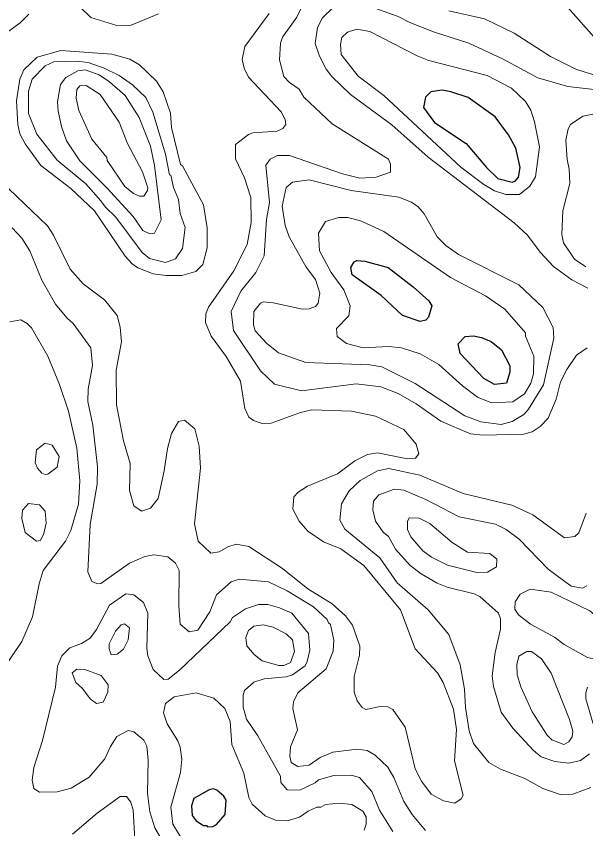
# Model space of a CAD drawing. Extents: x 673.3 to 698.5, y 6984.3 to 7012.3.
# Drawn here: x 676.427 to 677.472, y 6996.277 to 6997.77 of the extents above; entities that cross this region are included whole.
import ezdxf

# ---------------------------------------------------------------- set-up
doc = ezdxf.new("R2010")
doc.units = 0
doc.header["$LTSCALE"] = 0.032
doc.layers.add('1', color=7, linetype='Continuous', lineweight=25)
doc.layers.add('2', color=7, linetype='Continuous', lineweight=13)

msp = doc.modelspace()

# ---------------------------------------------------------------- linework, layer by layer
at = {"layer": '1'}
for points in [[(677.2563, 6997.6209), (677.2241, 6997.6315), (677.2084, 6997.6341), (677.1874, 6997.6315), (677.1776, 6997.6213), (677.1741, 6997.6026), (677.1945, 6997.5752), (677.2525, 6997.5366), (677.2896, 6997.4922), (677.3107, 6997.4721), (677.3371, 6997.4656), (677.3421, 6997.4671), (677.3487, 6997.4746), (677.3513, 6997.4924), (677.3437, 6997.5277), (677.3303, 6997.5524), (677.3056, 6997.5853)], [(677.1355, 6997.2205), (677.0962, 6997.2572), (677.0429, 6997.2952), (677.0404, 6997.3084), (677.047, 6997.319), (677.0519, 6997.3214), (677.0661, 6997.3205), (677.1094, 6997.3083), (677.1553, 6997.2731), (677.1837, 6997.2471), (677.1892, 6997.2381), (677.1835, 6997.2173), (677.1786, 6997.2116), (677.1682, 6997.2091)], [(677.2413, 6997.1507), (677.2374, 6997.1683), (677.2503, 6997.182), (677.266, 6997.1829), (677.2807, 6997.18), (677.2983, 6997.1724), (677.317, 6997.1576), (677.3325, 6997.1281), (677.3325, 6997.1162), (677.3262, 6997.0963), (677.3043, 6997.0935), (677.285, 6997.1045)], [(676.8099, 6996.3034), (676.8121, 6996.33), (676.8074, 6996.3374), (676.795, 6996.3482), (676.7888, 6996.3505), (676.7806, 6996.3491), (676.7525, 6996.3329), (676.7479, 6996.3198), (676.7493, 6996.3017), (676.757, 6996.2919), (676.77, 6996.2835), (676.776, 6996.2831), (676.7778, 6996.2807), (676.7874, 6996.2817), (676.794, 6996.2854)]]:
    msp.add_lwpolyline(points, close=True, dxfattribs=at)
at = {"layer": '2'}
for points in [[(676.6878, 6997.7745), (676.6373, 6997.7539), (676.611, 6997.7531), (676.5635, 6997.7678), (676.5433, 6997.7872)], [(676.9563, 6997.7985), (676.9418, 6997.7683), (676.9152, 6997.7318), (676.9115, 6997.7209), (676.9099, 6997.6904), (676.9178, 6997.6595), (676.9281, 6997.6484), (676.9457, 6997.6365), (676.9541, 6997.6216), (677.0062, 6997.5727), (677.1098, 6997.5075), (677.1134, 6997.4983), (677.1134, 6997.4839)], [(677.4758, 6997.2707), (677.4466, 6997.2857), (677.4126, 6997.3106), (677.3883, 6997.3367), (677.3651, 6997.3678), (677.3404, 6997.3908), (677.1825, 6997.5115), (677.1157, 6997.5708), (677.0402, 6997.6267), (677.0056, 6997.6596), (676.9952, 6997.6727), (676.9829, 6997.6966), (676.9751, 6997.7202), (676.9795, 6997.7498), (676.9887, 6997.7675), (677.0082, 6997.7861)], [(677.0848, 6997.7848), (677.1276, 6997.77), (677.1491, 6997.7585), (677.1924, 6997.7415), (677.2571, 6997.7208), (677.3193, 6997.6921), (677.384, 6997.6572), (677.4387, 6997.6414), (677.5139, 6997.6324)], [(677.4391, 6997.7863), (677.4922, 6997.7262), (677.5563, 6997.6749), (677.5581, 6997.6638), (677.5477, 6997.6578), (677.5144, 6997.6573), (677.4907, 6997.6614), (677.4551, 6997.6726), (677.4069, 6997.6962), (677.3407, 6997.7391), (677.286, 6997.7657), (677.2207, 6997.7802)], [(676.4494, 6997.774), (676.4335, 6997.7578), (676.3781, 6997.7175), (676.3534, 6997.6942), (676.3372, 6997.6853), (676.3174, 6997.6801), (676.2857, 6997.6806), (676.2175, 6997.7044), (676.172, 6997.7041), (676.1566, 6997.696), (676.1369, 6997.677), (676.1302, 6997.6667), (676.1221, 6997.6437), (676.112, 6997.6319), (676.0973, 6997.6278), (676.0907, 6997.6301), (676.0769, 6997.6519), (676.0735, 6997.7066), (676.0644, 6997.7351), (676.0491, 6997.7522), (676.0305, 6997.7671), (675.9866, 6997.7694), (675.9578, 6997.7802)], [(676.7797, 6997.2355), (676.8262, 6997.3024), (676.8504, 6997.3507), (676.8578, 6997.391), (676.8569, 6997.4373), (676.8454, 6997.4732), (676.829, 6997.5081), (676.8292, 6997.5344), (676.8526, 6997.5529), (676.8609, 6997.556), (676.9052, 6997.5591), (676.9158, 6997.5637), (676.9211, 6997.5715), (676.9203, 6997.5804), (676.913, 6997.5944), (676.853, 6997.6584), (676.8448, 6997.675), (676.8415, 6997.6908), (676.846, 6997.7146), (676.8905, 6997.7753)], [(677.4721, 6997.31), (677.4512, 6997.3241), (677.4313, 6997.3539), (677.4279, 6997.3693), (677.4299, 6997.4126), (677.4424, 6997.4632), (677.4417, 6997.489), (677.4376, 6997.5069), (677.4352, 6997.5423), (677.4395, 6997.5633), (677.4441, 6997.5712), (677.4665, 6997.5869), (677.485, 6997.5901)], [(677.1134, 6997.4839), (677.087, 6997.4743), (677.057, 6997.4729), (677.0254, 6997.4808), (676.9282, 6997.5142), (676.9058, 6997.5145), (676.8928, 6997.5078), (676.8847, 6997.4969), (676.8911, 6997.4283), (676.8861, 6997.3967), (676.8815, 6997.3302), (676.8663, 6997.2992), (676.8389, 6997.2649), (676.8211, 6997.2278), (676.8256, 6997.1926), (676.875, 6997.1187), (676.9007, 6997.094), (676.9503, 6997.082), (677.0505, 6997.095), (677.0957, 6997.0895), (677.1276, 6997.0769), (677.1609, 6997.0579), (677.2061, 6997.0262), (677.2602, 6997.0031), (677.283, 6997.0006), (677.3584, 6997.0026), (677.3733, 6997.0067), (677.3885, 6997.0162), (677.403, 6997.0315), (677.4178, 6997.0667), (677.4255, 6997.0986), (677.4369, 6997.1214), (677.455, 6997.1473), (677.4743, 6997.1609)], [(676.3986, 6997.4667), (676.4837, 6997.3852), (676.4949, 6997.368), (676.5256, 6997.3055), (676.5495, 6997.2786), (676.5885, 6997.2494), (676.6118, 6997.2206), (676.6175, 6997.1992), (676.62, 6997.1723), (676.6102, 6997.1197), (676.6105, 6997.0563), (676.6234, 6996.9902), (676.6354, 6996.9484), (676.6347, 6996.8988), (676.6426, 6996.8704), (676.6565, 6996.8606), (676.673, 6996.8665), (676.6868, 6996.8843), (676.6981, 6996.9351), (676.7039, 6996.9763), (676.7115, 6997.0033), (676.7245, 6997.0259), (676.7353, 6997.0282), (676.7545, 6997.012), (676.7625, 6996.9804), (676.7649, 6996.9397), (676.7536, 6996.8374), (676.7605, 6996.8058), (676.7835, 6996.784), (676.7991, 6996.7864), (676.8152, 6996.7956), (676.8303, 6996.8), (676.8533, 6996.7959), (676.9154, 6996.7556), (676.9618, 6996.7181), (677.0066, 6996.6904), (677.0306, 6996.6688), (677.0437, 6996.6513), (677.0572, 6996.6129), (677.0564, 6996.5963), (677.0467, 6996.5569), (677.0467, 6996.5283), (677.0522, 6996.5122), (677.0612, 6996.5001), (677.0684, 6996.4962), (677.0944, 6996.5021), (677.1088, 6996.5014), (677.1176, 6996.4962), (677.1405, 6996.4641), (677.1585, 6996.3875), (677.1705, 6996.3646), (677.1883, 6996.3411), (677.2107, 6996.3285), (677.2316, 6996.3245), (677.2433, 6996.3324), (677.2468, 6996.3392), (677.2308, 6996.4022), (677.2348, 6996.4598), (677.2291, 6996.4972), (677.2102, 6996.5464), (677.1995, 6996.5636), (677.159, 6996.6082), (677.132, 6996.6798), (677.0645, 6996.7612), (677.0221, 6996.7919), (676.9903, 6996.8044), (676.962, 6996.8239), (676.9461, 6996.8427), (676.9342, 6996.8647), (676.9358, 6996.8875), (676.9438, 6996.896), (676.9612, 6996.9069), (677.0163, 6996.9295), (677.0481, 6996.9536), (677.071, 6996.9651), (677.0895, 6996.9678), (677.1446, 6996.9572), (677.1593, 6996.9581), (677.1656, 6996.9663), (677.1603, 6996.9842), (677.1379, 6997.011), (677.0861, 6997.0352), (677.042, 6997.0446), (676.9693, 6997.0469), (676.9481, 6997.042), (676.8947, 6997.0226), (676.8781, 6997.0218), (676.8621, 6997.0273), (676.8532, 6997.0337), (676.8463, 6997.0497), (676.8382, 6997.0999), (676.812, 6997.1453), (676.7843, 6997.1824), (676.7739, 6997.2074), (676.7746, 6997.2234), (676.7797, 6997.2355)], [(677.1778, 6996.2741), (677.1532, 6996.3037), (677.1381, 6996.3273), (677.1193, 6996.3715), (677.1084, 6996.3904), (677.0852, 6996.4123), (677.0706, 6996.4212), (677.0521, 6996.4239), (677.0075, 6996.4184), (676.9843, 6996.4086), (676.9639, 6996.3944), (676.9432, 6996.3915), (676.931, 6996.3992), (676.9287, 6996.4106), (676.9301, 6996.4279), (676.9425, 6996.4589), (676.9344, 6996.4986), (676.9353, 6996.5103), (676.9434, 6996.5273), (676.9953, 6996.5713), (677.0085, 6996.6035), (677.0093, 6996.6237), (677.0035, 6996.6525), (676.9995, 6996.6555), (676.9975, 6996.6621), (676.972, 6996.6851), (676.924, 6996.7145), (676.8898, 6996.7308), (676.8359, 6996.7357), (676.8209, 6996.7309), (676.7941, 6996.707), (676.7819, 6996.6762), (676.7597, 6996.6422), (676.744, 6996.639), (676.7275, 6996.6532), (676.725, 6996.6872), (676.7258, 6996.7518), (676.7191, 6996.7653), (676.7047, 6996.7772), (676.6798, 6996.7806), (676.6624, 6996.7776), (676.6341, 6996.7653), (676.582, 6996.7279), (676.5763, 6996.7271), (676.565, 6996.7317), (676.5581, 6996.7497), (676.5622, 6996.8363), (676.575, 6996.9103), (676.5759, 6996.9423), (676.5669, 6997.0191), (676.5581, 6997.0621), (676.5588, 6997.0852), (676.5662, 6997.1285), (676.5633, 6997.1608), (676.5311, 6997.2058), (676.5192, 6997.2161), (676.4988, 6997.2413), (676.4734, 6997.2856), (676.4513, 6997.3393), (676.4365, 6997.3624), (676.4193, 6997.3812)], [(676.4013, 6996.5686), (676.4369, 6996.6213), (676.4563, 6996.6669), (676.4685, 6996.7272), (676.4762, 6996.7521), (676.5169, 6996.8057), (676.5266, 6996.8256), (676.541, 6996.8738), (676.5433, 6996.9164), (676.5375, 6996.9764), (676.5222, 6997.0448), (676.5059, 6997.0935), (676.4847, 6997.1455), (676.4545, 6997.1978), (676.4467, 6997.2056), (676.4348, 6997.2122), (676.4148, 6997.2089)], [(677.4726, 6996.8572), (677.459, 6996.8213), (677.4516, 6996.8145), (677.4326, 6996.8117), (677.3747, 6996.8543), (677.3361, 6996.8717), (677.2468, 6996.8934), (677.1676, 6996.9269), (677.1103, 6996.9393), (677.0894, 6996.9349), (677.0579, 6996.917), (677.0375, 6996.8985), (677.0237, 6996.8745), (677.0207, 6996.8446), (677.0295, 6996.8279), (677.0937, 6996.7752), (677.1256, 6996.7293), (677.1827, 6996.6796), (677.2207, 6996.6344), (677.2414, 6996.5784), (677.2495, 6996.534), (677.2511, 6996.5002), (677.258, 6996.457), (677.2656, 6996.4342), (677.2937, 6996.3994), (677.3157, 6996.3868), (677.3599, 6996.3696), (677.3931, 6996.3513), (677.4251, 6996.3401), (677.4482, 6996.3409), (677.481, 6996.3529)], [(677.479, 6996.4151), (677.4623, 6996.4029), (677.4406, 6996.398), (677.415, 6996.4008), (677.3901, 6996.4098), (677.3759, 6996.4212), (677.3382, 6996.462), (677.3168, 6996.4915), (677.3023, 6996.5386), (677.3, 6996.5581), (677.3056, 6996.6013), (677.3154, 6996.6438), (677.3154, 6996.6631), (677.3119, 6996.6733), (677.2772, 6996.7041), (677.2668, 6996.7092), (677.2175, 6996.7211), (677.1991, 6996.7287), (677.1698, 6996.7456), (677.1497, 6996.7608), (677.1224, 6996.791), (677.1096, 6996.8145), (677.0998, 6996.8221), (677.0859, 6996.8423), (677.0809, 6996.8632), (677.0824, 6996.8792), (677.0922, 6996.8912), (677.1206, 6996.9011), (677.1379, 6996.8995), (677.1781, 6996.8823), (677.2396, 6996.8505), (677.3065, 6996.8368), (677.326, 6996.827), (677.3494, 6996.8093), (677.4031, 6996.7541), (677.4453, 6996.7228), (677.4661, 6996.7197), (677.4738, 6996.724)], [(677.1177, 6996.2723), (677.0933, 6996.3114), (677.0792, 6996.3458), (677.0563, 6996.3714), (677.0415, 6996.376), (677.0095, 6996.3753), (676.9812, 6996.3671), (676.9753, 6996.3617), (676.9468, 6996.3484), (676.9238, 6996.3491), (676.9124, 6996.3625), (676.9113, 6996.3738), (676.8701, 6996.4482), (676.849, 6996.4788), (676.843, 6996.5008), (676.843, 6996.523), (676.8456, 6996.5313), (676.8624, 6996.547), (676.8815, 6996.5526), (676.9219, 6996.5566), (676.9338, 6996.5601), (676.9567, 6996.5768), (676.9607, 6996.5845), (676.9652, 6996.6053), (676.9629, 6996.6359), (676.9323, 6996.6733), (676.9097, 6996.6835), (676.8882, 6996.6894), (676.8709, 6996.6894), (676.8475, 6996.6814), (676.8235, 6996.6657), (676.8191, 6996.6575), (676.7264, 6996.5687), (676.7055, 6996.552), (676.6974, 6996.5519), (676.6776, 6996.57), (676.6681, 6996.5948), (676.6663, 6996.609), (676.6681, 6996.6736), (676.6598, 6996.6928), (676.6421, 6996.7071), (676.6275, 6996.7089), (676.5979, 6996.6884), (676.574, 6996.6432), (676.5623, 6996.6277), (676.5464, 6996.618), (676.5248, 6996.6096), (676.5102, 6996.5948), (676.5023, 6996.576), (676.4985, 6996.5374), (676.4748, 6996.4396), (676.4588, 6996.39), (676.4555, 6996.3667), (676.4591, 6996.3512), (676.4692, 6996.3449), (676.5019, 6996.3451)], [(677.4751, 6996.5377), (677.4718, 6996.5271), (677.4718, 6996.5164), (677.4855, 6996.4702)], [(677.0651, 6996.2747), (677.0686, 6996.2858), (677.0686, 6996.299), (677.0626, 6996.3094), (677.0424, 6996.322), (677.0198, 6996.3246), (676.9939, 6996.3221), (676.9856, 6996.3173), (676.9782, 6996.3171), (676.9625, 6996.31), (676.9465, 6996.2986), (676.924, 6996.2921), (676.9024, 6996.2932), (676.8832, 6996.3014), (676.8598, 6996.3224), (676.8533, 6996.3349), (676.844, 6996.3798), (676.822, 6996.4321), (676.8194, 6996.4744), (676.8095, 6996.4982), (676.7891, 6996.5172), (676.7569, 6996.5272), (676.7161, 6996.5196), (676.7005, 6996.5075), (676.6967, 6996.4901), (676.7033, 6996.4704), (676.7232, 6996.4389), (676.7274, 6996.4272), (676.7306, 6996.405), (676.7281, 6996.381), (676.7104, 6996.317), (676.7137, 6996.2856), (676.735, 6996.2513)], [(676.5019, 6996.3451), (676.5272, 6996.352), (676.5604, 6996.372), (676.589, 6996.4061), (676.5995, 6996.4288), (676.6114, 6996.4471), (676.6318, 6996.458), (676.6422, 6996.4556), (676.6607, 6996.4403), (676.6662, 6996.4293), (676.6689, 6996.4034), (676.6672, 6996.3425), (676.672, 6996.3086), (676.6812, 6996.2789), (676.6942, 6996.256)], [(676.5298, 6996.2677), (676.5751, 6996.3058), (676.6173, 6996.3366), (676.6288, 6996.3367), (676.6367, 6996.3262), (676.6411, 6996.3116), (676.6443, 6996.2578)]]:
    msp.add_lwpolyline(points, dxfattribs=at)
for points in [[(677.101, 6997.6245), (677.054, 6997.6604), (677.0228, 6997.6999), (677.0215, 6997.7182), (677.0241, 6997.7311), (677.0347, 6997.7408), (677.0515, 6997.7463), (677.0753, 6997.7423), (677.1624, 6997.6972), (677.1839, 6997.6886), (677.291, 6997.6612), (677.3356, 6997.6383), (677.361, 6997.6138), (677.3708, 6997.5975), (677.378, 6997.5765), (677.3869, 6997.5305), (677.3798, 6997.4751), (677.369, 6997.4582), (677.3502, 6997.4428), (677.3254, 6997.4428), (677.3043, 6997.4494), (677.2845, 6997.4612), (677.2426, 6997.4928)], [(676.4719, 6997.4962), (676.4427, 6997.5358), (676.4334, 6997.5544), (676.4293, 6997.5716), (676.427, 6997.6149), (676.4332, 6997.6544), (676.4402, 6997.6717), (676.4647, 6997.6953), (676.5084, 6997.7074), (676.6018, 6997.7008), (676.6352, 6997.6912), (676.6528, 6997.6809), (676.684, 6997.6508), (676.6965, 6997.6316), (676.7095, 6997.5921), (676.7112, 6997.5661), (676.7283, 6997.4976), (676.7314, 6997.4956), (676.77, 6997.4235), (676.7771, 6997.3817), (676.7772, 6997.3449), (676.769, 6997.3142), (676.7559, 6997.3011), (676.7302, 6997.2938), (676.702, 6997.2938), (676.6781, 6997.2969), (676.6498, 6997.308), (676.6391, 6997.3153), (676.6266, 6997.3293), (676.5704, 6997.4124), (676.5269, 6997.4535)], [(676.5019, 6997.5057), (676.4641, 6997.5533), (676.449, 6997.5916), (676.449, 6997.6328), (676.4557, 6997.6546), (676.4798, 6997.6789), (676.4954, 6997.6862), (676.537, 6997.6879), (676.5583, 6997.6855), (676.5877, 6997.6751), (676.6154, 6997.6613), (676.6399, 6997.6443), (676.6643, 6997.6207), (676.677, 6997.5938), (676.7006, 6997.5166), (676.708, 6997.479), (676.7103, 6997.4783), (676.7151, 6997.4556), (676.7241, 6997.4338), (676.7274, 6997.408), (676.7363, 6997.3823), (676.7316, 6997.3432), (676.7191, 6997.3247), (676.7005, 6997.3175), (676.6712, 6997.3249), (676.6578, 6997.3364), (676.6095, 6997.401), (676.5904, 6997.4196), (676.5819, 6997.4313), (676.5542, 6997.4621)], [(676.5929, 6997.4548), (676.5431, 6997.5045), (676.5189, 6997.5411), (676.5098, 6997.5674), (676.5034, 6997.5961), (676.5025, 6997.6132), (676.5076, 6997.6445), (676.5177, 6997.6579), (676.5396, 6997.67), (676.5532, 6997.6715), (676.5787, 6997.6625), (676.5978, 6997.6498), (676.6263, 6997.6243), (676.6522, 6997.5842), (676.6729, 6997.5313), (676.6804, 6997.4962), (676.6925, 6997.3963), (676.6805, 6997.3714), (676.6717, 6997.3703), (676.6588, 6997.3764), (676.6409, 6997.4022)], [(676.5412, 6997.5969), (676.5366, 6997.6194), (676.5378, 6997.6357), (676.5431, 6997.6423), (676.5546, 6997.643), (676.5804, 6997.6264), (676.6157, 6997.5758), (676.6305, 6997.5364), (676.6581, 6997.4846), (676.668, 6997.4551), (676.6676, 6997.4501), (676.6609, 6997.4398), (676.6529, 6997.4395), (676.642, 6997.4444), (676.6256, 6997.4577), (676.5933, 6997.5054), (676.5928, 6997.5105), (676.5654, 6997.5445)], [(676.9517, 6997.2319), (676.9644, 6997.2327), (676.976, 6997.237), (676.9809, 6997.2431), (676.9839, 6997.2617), (676.9761, 6997.2867), (676.9589, 6997.3094), (676.9272, 6997.3648), (676.9202, 6997.3859), (676.9149, 6997.4212), (676.9219, 6997.4554), (676.9338, 6997.4655), (676.9644, 6997.4696), (677.0413, 6997.45), (677.1287, 6997.4379), (677.1518, 6997.4287), (677.1644, 6997.4202), (677.1751, 6997.407), (677.1991, 6997.3652), (677.2153, 6997.3491), (677.2383, 6997.3327), (677.3488, 6997.2766), (677.3929, 6997.2349), (677.4122, 6997.1985), (677.413, 6997.1786), (677.3945, 6997.0929), (677.3669, 6997.0481), (677.3582, 6997.0385), (677.3368, 6997.0255), (677.3165, 6997.0201), (677.2794, 6997.0248), (677.2498, 6997.0362), (677.1589, 6997.0952), (677.0978, 6997.126), (677.0755, 6997.13), (676.9579, 6997.1341), (676.908, 6997.1517), (676.8857, 6997.1696), (676.8653, 6997.1925), (676.8618, 6997.2034), (676.8624, 6997.2279), (676.8746, 6997.243), (676.8795, 6997.2457), (676.8982, 6997.2439)], [(677.0154, 6997.1816), (677.0143, 6997.1964), (677.0369, 6997.2197), (677.0393, 6997.2381), (677.0281, 6997.2674), (677.0046, 6997.2995), (676.9833, 6997.3391), (676.9816, 6997.3719), (676.994, 6997.3932), (677.0188, 6997.4004), (677.0351, 6997.4002), (677.0603, 6997.3939), (677.101, 6997.3745), (677.2234, 6997.2904), (677.2881, 6997.2565), (677.3234, 6997.232), (677.361, 6997.1884), (677.3611, 6997.1822), (677.3765, 6997.1455), (677.3757, 6997.1135), (677.3713, 6997.0961), (677.3594, 6997.0763), (677.3381, 6997.0615), (677.2986, 6997.0599), (677.2731, 6997.0705), (677.2454, 6997.0909), (677.202, 6997.1302), (677.1678, 6997.1501), (677.1336, 6997.161), (677.1097, 6997.1634), (677.0636, 6997.161), (677.0326, 6997.1687)], [(676.4924, 6996.9821), (676.4795, 6996.9859), (676.4636, 6996.9734), (676.4612, 6996.9495), (676.4656, 6996.9396), (676.4732, 6996.9308), (676.4793, 6996.9281), (676.4847, 6996.9289), (676.5014, 6996.942), (676.5051, 6996.9612)], [(676.443, 6996.8214), (676.4368, 6996.8472), (676.4377, 6996.863), (676.4492, 6996.875), (676.4693, 6996.8725), (676.4798, 6996.8608), (676.4815, 6996.8387), (676.4774, 6996.8197), (676.4709, 6996.807), (676.4637, 6996.8059)], [(677.2718, 6996.7481), (677.2915, 6996.7489), (677.3081, 6996.7589), (677.3088, 6996.7725), (677.2956, 6996.783), (677.2548, 6996.7856), (677.2264, 6996.8036), (677.1854, 6996.838), (677.1664, 6996.8482), (677.1477, 6996.8488), (677.1445, 6996.8417), (677.1445, 6996.8271), (677.1507, 6996.814), (677.1728, 6996.7883), (677.1887, 6996.7762), (677.218, 6996.7614)], [(677.4795, 6996.6777), (677.4081, 6996.712), (677.3698, 6996.7178), (677.3513, 6996.7081), (677.3425, 6996.6946), (677.3415, 6996.6806), (677.3485, 6996.6704), (677.3704, 6996.6531), (677.4148, 6996.6297), (677.4324, 6996.6158), (677.4748, 6996.5923), (677.4883, 6996.5888), (677.4983, 6996.5893), (677.5125, 6996.594), (677.5239, 6996.6063), (677.5271, 6996.6186), (677.5174, 6996.6453)], [(676.6232, 6996.6073), (676.6321, 6996.6246), (676.6342, 6996.6468), (676.625, 6996.6537), (676.6189, 6996.6523), (676.6087, 6996.6407), (676.5972, 6996.6169), (676.5972, 6996.6078), (676.601, 6996.5967), (676.6116, 6996.5982)], [(676.8495, 6996.6132), (676.848, 6996.6288), (676.853, 6996.6414), (676.8625, 6996.6497), (676.88, 6996.6519), (676.8982, 6996.6477), (676.9219, 6996.6358), (676.9336, 6996.6245), (676.9375, 6996.6029), (676.9299, 6996.5827), (676.9177, 6996.5771), (676.9084, 6996.5771), (676.878, 6996.5857), (676.8632, 6996.5977)], [(677.3736, 6996.4921), (677.3528, 6996.538), (677.3462, 6996.5601), (677.3456, 6996.579), (677.3489, 6996.5947), (677.3635, 6996.6031), (677.3721, 6996.6028), (677.3907, 6996.5897), (677.4085, 6996.5635), (677.4423, 6996.478), (677.448, 6996.4568), (677.4472, 6996.4465), (677.441, 6996.4372), (677.4318, 6996.4323), (677.4094, 6996.4409), (677.4009, 6996.4492)], [(676.5947, 6996.5285), (676.5955, 6996.5418), (676.5822, 6996.5591), (676.5524, 6996.5699), (676.5379, 6996.5705), (676.5292, 6996.5636), (676.536, 6996.5462), (676.548, 6996.5352), (676.5625, 6996.5158), (676.5737, 6996.5074), (676.586, 6996.5099)]]:
    msp.add_lwpolyline(points, close=True, dxfattribs=at)

doc.saveas('drawing.dxf')
